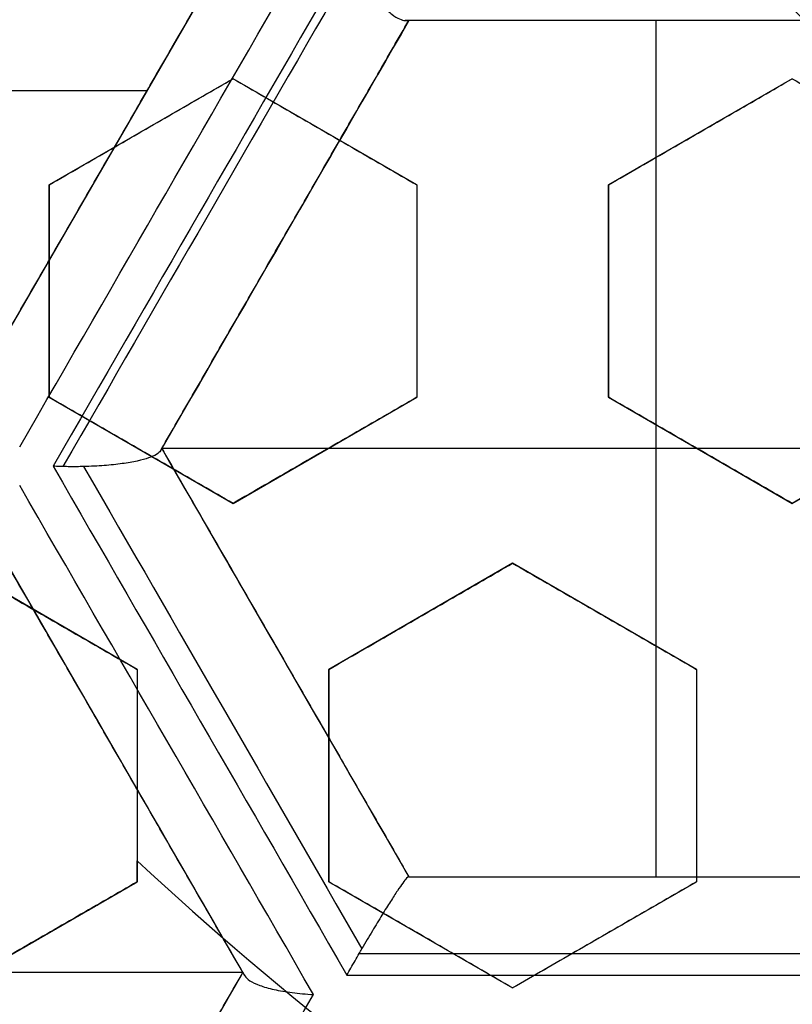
# Model space of a CAD drawing. Header units: centimetres. Extents: x -10 to 8.9, y -34.1 to -8.
# Tile 297 of 656: x -6.87 to -6.769, y -33.551 to -33.422. Entities that reach past the tile are written whole.
import ezdxf

# ---------------------------------------------------------------- set-up
doc = ezdxf.new("R2010")
doc.units = ezdxf.units.CM
doc.layers.add('Default', color=7, linetype='Continuous', true_color=0x000000)

msp = doc.modelspace()

# ---------------------------------------------------------------- linework, layer by layer
at = {"layer": 'Default'}
for p, q in [((-6.872951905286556, -33.46593455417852, -1.173423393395), (-6.840701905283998, -33.41007591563, -1.173423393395)), ((-6.819051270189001, -33.42257591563, -1.173723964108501), (-6.851301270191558, -33.47843455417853, -1.173723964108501)), ((-6.754551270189, -33.42257591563, -1.181881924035), (-6.819051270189, -33.42257591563, -1.181881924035)), ((-6.787039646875, -33.42257591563, -1.292529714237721), (-6.787039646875, -33.42257591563, -1.065)), ((-6.786801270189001, -33.42257591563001, -1.065), (-6.786801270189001, -33.53429319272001, -1.065)), ((-6.842000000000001, -33.43016660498, 0.2125785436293), (-6.865999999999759, -33.44402301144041, 0.2125785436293)), ((-6.818000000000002, -33.44402301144, 0.2193324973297), (-6.841999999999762, -33.43016660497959, 0.2193324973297)), ((-6.769, -33.43016660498, 0.2325956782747), (-6.792999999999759, -33.44402301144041, 0.2325956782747)), ((-6.853218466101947, -33.431755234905, -1.065), (-6.957185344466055, -33.431755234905, -1.065)), ((-6.853999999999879, -33.4370948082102, 0.1859756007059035), (-6.853999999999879, -33.4370948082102, 0.2391844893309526)), ((-6.829999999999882, -33.43709480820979, 0.1928125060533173), (-6.829999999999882, -33.43709480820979, 0.2460213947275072)), ((-6.78099999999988, -33.43709480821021, 0.205998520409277), (-6.78099999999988, -33.43709480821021, 0.2592074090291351)), ((-6.856998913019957, -33.43830316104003, -1.272078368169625), (-6.856998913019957, -33.43830316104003, -1.065)), ((-6.866, -33.44402301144, 0.20442682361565), (-6.866, -33.47173582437, 0.20442682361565)), ((-6.818000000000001, -33.44402301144, 0.2176248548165), (-6.818000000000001, -33.47173582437, 0.2176248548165)), ((-6.793000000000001, -33.44402301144, 0.22409247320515), (-6.793000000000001, -33.47173582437, 0.22409247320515)), ((-6.835256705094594, -33.45064455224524, -1.272742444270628), (-6.835256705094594, -33.45064455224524, -1.065)), ((-6.866, -33.457879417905, 0.2310839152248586), (-6.866, -33.457879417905, 0.1778750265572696)), ((-6.818000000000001, -33.457879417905, 0.1910706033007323), (-6.818000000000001, -33.457879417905, 0.2442794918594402)), ((-6.793000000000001, -33.457879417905, 0.2507447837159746), (-6.793000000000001, -33.457879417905, 0.1975358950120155)), ((-6.865999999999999, -33.47173582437, 0.20283498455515), (-6.842000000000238, -33.48559223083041, 0.20283498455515)), ((-6.842000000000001, -33.48559223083, 0.2092790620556), (-6.818000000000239, -33.47173582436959, 0.2092790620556)), ((-6.793, -33.47173582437, 0.2213469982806), (-6.769000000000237, -33.48559223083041, 0.2213469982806)), ((-6.769, -33.48559223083, 0.2268820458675), (-6.745000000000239, -33.47173582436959, 0.2268820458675)), ((-6.854000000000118, -33.47866402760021, 0.176307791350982), (-6.854000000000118, -33.47866402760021, 0.2295166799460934)), ((-6.722301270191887, -33.47843455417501, -1.065), (-6.851301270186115, -33.47843455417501, -1.065)), ((-6.851301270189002, -33.47843455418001, -1.1623369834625), (-6.819051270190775, -33.53429319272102, -1.1623369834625)), ((-6.83000000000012, -33.47866402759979, 0.1826801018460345), (-6.83000000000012, -33.47866402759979, 0.2358889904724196)), ((-6.781000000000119, -33.47866402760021, 0.1948370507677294), (-6.781000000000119, -33.47866402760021, 0.2480459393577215)), ((-6.840701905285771, -33.54679319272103, -1.161419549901), (-6.872951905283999, -33.49093455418, -1.161419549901)), ((-6.8545, -33.50724286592, 0.1941596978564), (-6.878499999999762, -33.49338645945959, 0.1941596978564)), ((-6.805500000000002, -33.49338645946, 0.20675380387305), (-6.829499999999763, -33.50724286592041, 0.20675380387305)), ((-6.781499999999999, -33.50724286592, 0.2123871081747), (-6.805499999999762, -33.49338645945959, 0.2123871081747)), ((-6.86649999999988, -33.50031466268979, 0.1676290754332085), (-6.86649999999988, -33.50031466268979, 0.220837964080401)), ((-6.817499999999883, -33.50031466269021, 0.1801575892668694), (-6.817499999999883, -33.50031466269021, 0.2333664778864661)), ((-6.793499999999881, -33.50031466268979, 0.1858714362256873), (-6.793499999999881, -33.50031466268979, 0.2390803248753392)), ((-6.835176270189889, -33.50636387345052, -1.256710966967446), (-6.835176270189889, -33.50636387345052, -1.065)), ((-6.854500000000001, -33.50724286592, 0.1923682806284), (-6.854500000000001, -33.53495567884, 0.1923682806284)), ((-6.8295, -33.50724286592, 0.1981756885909), (-6.8295, -33.53495567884, 0.1981756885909)), ((-6.7815, -33.50724286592, 0.2091516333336), (-6.7815, -33.53495567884, 0.2091516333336)), ((-6.856723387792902, -33.5190431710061, -1.254842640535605), (-6.856723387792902, -33.5190431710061, -1.065)), ((-6.854500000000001, -33.52109927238, 0.1654346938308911), (-6.854500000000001, -33.52109927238, 0.2186435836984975)), ((-6.8295, -33.52109927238, 0.2248164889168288), (-6.8295, -33.52109927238, 0.171607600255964)), ((-6.7815, -33.52109927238, 0.1825783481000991), (-6.7815, -33.52109927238, 0.235787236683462)), ((-6.819051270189, -33.53429319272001, -1.166056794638), (-6.754551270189, -33.53429319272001, -1.166056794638)), ((-6.7868118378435, -33.53429319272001, -1.260750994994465), (-6.7868118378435, -33.53429319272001, -1.065)), ((-6.878500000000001, -33.5488120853, 0.1887369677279), (-6.854500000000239, -33.53495567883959, 0.1887369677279)), ((-6.829500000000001, -33.53495567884, 0.1951392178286), (-6.805500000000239, -33.54881208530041, 0.1951392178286)), ((-6.805500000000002, -33.5488120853, 0.20048185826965), (-6.781500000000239, -33.53495567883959, 0.20048185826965)), ((-6.86650000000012, -33.54188388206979, 0.1625), (-6.86650000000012, -33.54188388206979, 0.210152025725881)), ((-6.817500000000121, -33.54188388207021, 0.1686142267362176), (-6.817500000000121, -33.54188388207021, 0.2218231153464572)), ((-6.793500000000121, -33.54188388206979, 0.1738914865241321), (-6.793500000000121, -33.54188388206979, 0.2271003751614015)), ((-6.840701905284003, -33.54679319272, -1.065), (-6.969701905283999, -33.54679319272, -1.065)), ((-6.872951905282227, -33.60265183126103, -1.1564270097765), (-6.840701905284, -33.54679319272, -1.1564270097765))]:
    msp.add_line(p, q, dxfattribs=at)
for centre, radius, start, end in [((-6.550000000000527, -33.20499999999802, -0.76), 0.774999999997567, 99.40564977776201, 224.0542772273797), ((-6.550000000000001, -33.20500000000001, 0.45), 0.6000000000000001, 90, 270), ((-6.550000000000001, -33.20500000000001, 0.17875), 0.6075000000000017, 180, 0), ((-6.550000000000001, -33.20500000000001, -1.230490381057), 0.6075000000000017, 180, 0), ((-6.550000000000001, -33.20500000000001, 0.1782088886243), 0.55, 180, 0), ((-6.550000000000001, -33.20500000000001, 0.195), 0.55, 180, 0), ((-6.54999999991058, -33.204999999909, 0.1625), 0.4469695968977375, 227.0582565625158, 237.066782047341)]:
    msp.add_arc(centre, radius, start, end, dxfattribs=at)
at = {"layer": 'Default', "extrusion": (0, 0, -1)}
for centre, radius, start, end in [((6.550000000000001, -33.20500000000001, -0.35), 0.6000000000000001, 270, 90), ((6.550000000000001, -33.20500000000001, -0.4), 0.6000000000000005, 270, 90), ((6.550000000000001, -33.20500000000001, -0.1625), 0.6075000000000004, 180, 0), ((6.550000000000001, -33.20500000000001, -0.195), 0.6075000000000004, 180, 0), ((6.550000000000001, -33.20500000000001, 1.220980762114), 0.6075, 180, 0), ((6.550000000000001, -33.20500000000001, 1.24), 0.6075000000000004, 180, 0), ((6.550000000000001, -33.20500000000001, -0.18660444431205), 0.5500000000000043, 180, 0), ((6.550000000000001, -33.20500000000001, -0.266443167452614), 0.3075783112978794, 281.1792190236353, 318.8207809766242)]:
    msp.add_arc(centre, radius, start, end, dxfattribs=at)
at = {"layer": 'Default', "extrusion": (1.442934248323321e-05, 0, 0.999999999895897)}
msp.add_arc((-6.54999489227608, -33.20500000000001, -0.5349840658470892), 0.7584473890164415, 180, 251.9723281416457, dxfattribs=at)
at = {"layer": 'Default', "extrusion": (1.379857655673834e-06, 1.228458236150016e-16, -0.9999999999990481)}
msp.add_arc((6.549999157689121, -33.20500000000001, 0.534870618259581), 0.7584484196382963, 180, 287.9998757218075, dxfattribs=at)
at = {"layer": 'Default', "extrusion": (0.8660254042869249, -0.4999999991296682, 3.188999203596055e-09)}
msp.add_arc((-32.03137354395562, -0.1450000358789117, 10.78081629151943), 1.181828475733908, 250.8268995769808, 254.1413767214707, dxfattribs=at)
at = {"layer": 'Default', "extrusion": (0.8660254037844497, -0.4999999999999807, 0)}
msp.add_arc((-32.03137353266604, -0.145, 10.78081632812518), 1.181828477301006, 250.8268995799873, 254.1413767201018, dxfattribs=at)
at = {"layer": 'Default', "extrusion": (0.8660254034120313, -0.5000000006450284, -2.35884047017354e-09)}
msp.add_arc((-32.03137352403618, -0.1449999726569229, 10.7896464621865), 1.191759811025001, 250.5656658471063, 254.4321450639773, dxfattribs=at)
at = {"layer": 'Default', "extrusion": (-0.8660254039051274, 0.499999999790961, -8.099997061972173e-10)}
msp.add_arc((32.03137353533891, -0.1450000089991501, -10.79468844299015), 1.192342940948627, 285.5600470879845, 289.4244477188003, dxfattribs=at)
at = {"layer": 'Default', "extrusion": (-0.8660254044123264, 0.4999999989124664, -3.567378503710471e-09)}
msp.add_arc((32.03137354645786, -0.1450000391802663, -10.79581628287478), 1.192406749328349, 285.5900384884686, 289.3929205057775, dxfattribs=at)
at = {"layer": 'Default', "extrusion": (-0.866025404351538, 0.4999999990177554, -3.643666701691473e-09)}
msp.add_arc((32.03137354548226, -0.1450000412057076, -10.80581628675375), 1.18240674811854, 285.8506632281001, 289.1445678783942, dxfattribs=at)
at = {"layer": 'Default', "extrusion": (-0.8660254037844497, 0.4999999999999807, 0)}
msp.add_arc((32.031373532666, -0.145, -10.80581632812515), 1.182406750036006, 285.8506632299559, 289.1445678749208, dxfattribs=at)
at = {"layer": 'Default', "extrusion": (-0.0001268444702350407, 0.9999999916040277, 2.65032980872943e-05)}
msp.add_arc((6.549000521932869, -0.1443503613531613, -33.42174468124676), 1.172742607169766, 280.3052712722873, 283.550028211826, dxfattribs=at)
at = {"layer": 'Default', "extrusion": (0, 1, 0)}
msp.add_arc((6.550000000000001, -0.145, -33.42257591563), 1.171756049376, 280.0535273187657, 283.2982842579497, dxfattribs=at)
at = {"layer": 'Default', "extrusion": (-0.8660956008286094, -0.4998783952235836, -1.462959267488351e-05)}
msp.add_arc((25.48982401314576, -0.1449123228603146, 22.66904645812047), 1.117361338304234, 274.1511495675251, 277.475857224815, dxfattribs=at)
at = {"layer": 'Default', "extrusion": (-0.8660254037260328, -0.5000000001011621, -9.661084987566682e-10)}
msp.add_arc((25.48137353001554, -0.1449999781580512, 22.68604387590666), 1.127393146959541, 274.1227677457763, 278.0428976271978, dxfattribs=at)
at = {"layer": 'Default', "extrusion": (-0.8660251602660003, -0.5000004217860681, 5.187311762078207e-08)}
msp.add_arc((25.48136264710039, -0.1450007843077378, 22.68263065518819), 1.12799856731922, 274.2239968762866, 277.9353037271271, dxfattribs=at)
at = {"layer": 'Default', "extrusion": (0.8660254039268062, 0.4999999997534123, -2.797783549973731e-09)}
msp.add_arc((-25.48137353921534, -0.14500006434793, -22.69108587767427), 1.125541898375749, 261.9437859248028, 265.8704395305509, dxfattribs=at)
at = {"layer": 'Default', "extrusion": (0.8660254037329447, 0.5000000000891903, 1.056956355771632e-09)}
msp.add_arc((-25.48137353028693, -0.1449999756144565, -22.6976182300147), 1.116162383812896, 262.2172383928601, 265.5775242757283, dxfattribs=at)
at = {"layer": 'Default', "extrusion": (-0.8660254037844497, -0.4999999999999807, 0)}
msp.add_arc((25.481373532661, -0.145, 22.67261822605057), 1.117998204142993, 277.7189825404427, 277.7441833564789, dxfattribs=at)
at = {"layer": 'Default', "extrusion": (0, -1, 0)}
for centre, radius, start, end in [((-6.544707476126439, -0.1450297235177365, 33.53429319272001), 1.141536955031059, 256.0935276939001, 259.4073259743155), ((-6.55000000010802, -0.1450000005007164, 33.54714439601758), 1.15019007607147, 256.0575922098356, 259.9635906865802)]:
    msp.add_arc(centre, radius, start, end, dxfattribs=at)
at = {"layer": 'Default', "extrusion": (2.937231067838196e-07, -0.9999999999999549, -6.235160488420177e-08)}
msp.add_arc((-6.550009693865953, -0.1449976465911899, 33.54429129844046), 1.150605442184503, 256.145365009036, 259.884039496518, dxfattribs=at)
at = {"layer": 'Default', "extrusion": (0.8660254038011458, -0.4999999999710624, 3.656130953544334e-12)}
msp.add_arc((-32.03137353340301, -0.1450000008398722, 10.84917496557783), 1.187888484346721, 244.7452061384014, 248.1891442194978, dxfattribs=at)
at = {"layer": 'Default', "extrusion": (0.8660254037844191, -0.5000000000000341, 0)}
msp.add_arc((-32.03137353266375, -0.145, 10.84917496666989), 1.187888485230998, 244.7476975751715, 248.1891442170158, dxfattribs=at)
at = {"layer": 'Default', "extrusion": (0.8660254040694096, -0.4999999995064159, 1.192253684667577e-09)}
msp.add_arc((-32.03137353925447, -0.1450000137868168, 10.85857949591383), 1.197870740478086, 244.4878757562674, 248.4887786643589, dxfattribs=at)
at = {"layer": 'Default'}
for points, knots in [([(-5.978241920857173, -32.65665960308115, -0.8200034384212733), (-5.982065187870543, -32.65267471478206, -0.8198957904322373), (-6.021688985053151, -32.61222557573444, -0.8187925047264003), (-6.1051399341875, -32.54333603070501, -0.81669332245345), (-6.244802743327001, -32.468174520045, -0.81343061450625), (-6.396707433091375, -32.42256752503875, -0.81016786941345), (-6.550005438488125, -32.40791523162, -0.8071806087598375), (-6.70330324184, -32.42256964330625, -0.80419334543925), (-6.8552073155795, -32.46817857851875, -0.80093060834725), (-6.994869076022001, -32.54334249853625, -0.7976678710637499), (-7.1136278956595, -32.64137979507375, -0.7946806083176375), (-7.211663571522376, -32.760139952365, -0.7916933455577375), (-7.286825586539, -32.89980273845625, -0.7884306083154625), (-7.332432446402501, -33.051707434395, -0.7851678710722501), (-7.347084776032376, -33.20500543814, -0.78218060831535), (-7.334328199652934, -33.33845015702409, -0.7795802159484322), (-7.3130589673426, -33.42019238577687, -0.7778563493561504), (-7.303112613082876, -33.4507094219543, -0.7771955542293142)], [9.33287491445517, 9.33287491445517, 9.33287491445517, 9.33287491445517, 9.508229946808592, 11.13105041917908, 12.75387089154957, 14.37669136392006, 15.99951183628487, 17.62233230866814, 19.24515278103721, 20.86797325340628, 22.49079372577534, 24.11361419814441, 25.73643467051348, 27.35925514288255, 28.98207561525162, 30.60489608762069, 31.59721843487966, 31.59721843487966, 31.59721843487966, 31.59721843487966]), ([(-7.106978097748, -33.74388811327, -0.7599999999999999), (-7.092222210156, -33.75913934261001, -0.7595840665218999), (-7.061456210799, -33.78842967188, -0.7587546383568), (-7.011855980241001, -33.8284314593, -0.7574640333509), (-6.959138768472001, -33.86422929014, -0.7561495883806), (-6.903661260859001, -33.8955805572, -0.7548164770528), (-6.845798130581, -33.92227348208, -0.7534746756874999), (-6.785940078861, -33.94412789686, -0.7521330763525), (-6.724491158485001, -33.96099638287, -0.7508004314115), (-6.661867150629, -33.97276520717, -0.7494871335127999), (-6.598488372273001, -33.97935553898, -0.7481967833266), (-6.534783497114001, -33.98072302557, -0.7469575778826), (-6.471175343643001, -33.97685787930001, -0.7456906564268), (-6.408099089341, -33.96778569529, -0.7443887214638), (-6.345979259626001, -33.95356760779, -0.7430648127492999), (-6.285235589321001, -33.93429948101, -0.7417267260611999), (-6.226278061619, -33.91011135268, -0.7403838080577), (-6.169504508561, -33.88116649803, -0.7390450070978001), (-6.115297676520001, -33.84765987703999, -0.7377194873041), (-6.064025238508, -33.80981942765, -0.7364157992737), (-6.01602695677, -33.76789486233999, -0.7351442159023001), (-5.971638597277, -33.72218061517, -0.7339075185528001), (-5.931146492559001, -33.67297253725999, -0.7326198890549), (-5.89482990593, -33.62060801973, -0.7313083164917), (-5.862932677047, -33.56543920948, -0.7299767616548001), (-5.835670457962, -33.50783861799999, -0.7286354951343), (-5.813227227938, -33.44819500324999, -0.7272933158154), (-5.795754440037, -33.38691081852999, -0.7259590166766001), (-5.783370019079, -33.32440000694, -0.7246429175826), (-5.776444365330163, -33.26360356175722, -0.7234004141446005), (-5.775000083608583, -33.22369004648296, -0.7226183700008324), (-5.77500001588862, -33.20499999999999, -0.7222512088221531)], [-30.59397759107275, -30.59397759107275, -30.59397759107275, -30.59397759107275, -29.95660305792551, -29.31922852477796, -28.68185399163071, -28.04447945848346, -27.40710492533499, -26.76973039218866, -26.13235585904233, -25.49498132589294, -24.85760679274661, -24.22023225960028, -23.5828577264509, -22.94548319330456, -22.30810866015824, -21.67073412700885, -21.03335959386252, -20.39598506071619, -19.7586105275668, -19.12123599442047, -18.48386146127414, -17.84648692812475, -17.20911239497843, -16.57173786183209, -15.93436332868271, -15.29698879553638, -14.65961426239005, -14.02223972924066, -13.38486519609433, -12.747490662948, -12.18619863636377, -12.18619863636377, -12.18619863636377, -12.18619863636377])]:
    msp.add_open_spline(points, degree=3, knots=knots, dxfattribs=at)
for points, degree in [([(-7.269642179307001, -32.81358746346, -0.82), (-7.279487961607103, -32.83327103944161, -0.8199999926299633), (-7.297511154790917, -32.87327300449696, -0.819999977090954), (-7.319640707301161, -32.93527934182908, -0.8199999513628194), (-7.336712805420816, -32.99891850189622, -0.8199999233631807), (-7.348607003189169, -33.06377393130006, -0.8199998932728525), (-7.355221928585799, -33.12938643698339, -0.8199998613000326), (-7.356527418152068, -33.19493271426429, -0.819999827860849), (-7.352600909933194, -33.2597045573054, -0.8199997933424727), (-7.343474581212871, -33.32349793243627, -0.819999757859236), (-7.329190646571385, -33.38652092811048, -0.8199997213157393), (-7.309617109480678, -33.44876686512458, -0.8199996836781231), (-7.284964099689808, -33.50924977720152, -0.8199996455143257), (-7.255558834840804, -33.56725719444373, -0.8199996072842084), (-7.221786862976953, -33.62225640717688, -0.819999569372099), (-7.183730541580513, -33.67428672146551, -0.8199995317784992), (-7.141344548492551, -33.7232884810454, -0.8199994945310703), (-7.09557043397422, -33.76828168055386, -0.8199994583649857), (-7.046466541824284, -33.80917938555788, -0.8199994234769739), (-6.994690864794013, -33.84552716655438, -0.8199993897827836), (-6.940255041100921, -33.87747145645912, -0.8199993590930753), (-6.883228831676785, -33.90493912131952, -0.8199993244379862), (-6.824213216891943, -33.9276263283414, -0.8199993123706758), (-6.76349442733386, -33.94542969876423, -0.8199992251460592), (-6.701581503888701, -33.95819754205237, -0.8199994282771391), (-6.659745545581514, -33.96331301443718, -0.819998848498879), (-6.638679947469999, -33.96504137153, -0.8199988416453)], 3), ([(-7.308450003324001, -33.20499956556, -0.5549157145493), (-7.308450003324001, -33.22490475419, -0.5544997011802), (-7.306880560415, -33.26469775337, -0.553665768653), (-7.299863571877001, -33.32389414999, -0.5524131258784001), (-7.288206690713, -33.38244357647, -0.5511466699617), (-7.271977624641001, -33.43990285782, -0.549878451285), (-7.251351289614, -33.49574009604, -0.5486153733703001), (-7.226440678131, -33.54976087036, -0.547370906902), (-7.197224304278, -33.60190734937, -0.5461333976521), (-7.164090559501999, -33.65145511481, -0.5448796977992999), (-7.127153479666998, -33.6982810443, -0.543635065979), (-7.086621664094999, -33.74209673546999, -0.5423988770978), (-7.042751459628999, -33.78260143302, -0.5411577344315), (-6.996098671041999, -33.81934273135, -0.5399058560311), (-6.946655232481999, -33.85237155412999, -0.5386425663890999), (-6.894703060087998, -33.88147155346, -0.537379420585), (-6.840537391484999, -33.90643018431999, -0.5361156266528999), (-6.803586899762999, -33.92007981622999, -0.5352955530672), (-6.784724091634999, -33.92621305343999, -0.5348861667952)], 3), ([(-6.784376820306, -33.92632328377, -0.6348712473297), (-6.764656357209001, -33.93273073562, -0.6344490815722), (-6.724689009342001, -33.94393729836, -0.633599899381), (-6.663491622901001, -33.95576836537, -0.6322885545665), (-6.601787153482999, -33.96253013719, -0.6309937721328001), (-6.539536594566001, -33.96422791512, -0.6297057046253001), (-6.477460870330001, -33.96082753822, -0.6284103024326), (-6.415679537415, -33.95232918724, -0.6270910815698), (-6.35486998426, -33.93879804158, -0.6257683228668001), (-6.295545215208, -33.9203893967, -0.6244478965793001), (-6.237984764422, -33.8972257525, -0.623144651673), (-6.182427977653, -33.86939923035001, -0.6218537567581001), (-6.129272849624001, -33.83707727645, -0.6205564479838), (-6.079027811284, -33.80058233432, -0.6192530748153), (-6.031826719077, -33.76000954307, -0.6179600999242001), (-5.988101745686, -33.71569057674, -0.6166713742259), (-5.948216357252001, -33.66802508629, -0.6153674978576), (-5.912278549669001, -33.61713143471, -0.6140446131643), (-5.880633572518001, -33.56345166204, -0.6127228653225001), (-5.853541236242, -33.50744909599, -0.6114034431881), (-5.831165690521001, -33.449566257, -0.6101072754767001), (-5.813524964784, -33.38977936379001, -0.6088150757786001), (-5.800887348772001, -33.32893727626, -0.6075112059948), (-5.793258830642, -33.26727865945, -0.6062112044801), (-5.791549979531, -33.22577288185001, -0.6053463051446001), (-5.791549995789, -33.20499985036, -0.6049143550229)], 3), ([(-6.872951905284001, -33.46593455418, -1.065), (-6.856826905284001, -33.43800523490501, -1.065), (-6.840701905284, -33.41007591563, -1.065)], 2), ([(-6.826466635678, -33.41541970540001, -1.293537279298), (-6.825999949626, -33.41616392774, -1.29342255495), (-6.825056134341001, -33.41757018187, -1.293026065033), (-6.82367414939, -33.41936649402, -1.292008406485), (-6.822376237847, -33.42080427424, -1.290638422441), (-6.821220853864, -33.421836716, -1.289008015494), (-6.820244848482, -33.42244872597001, -1.287199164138), (-6.819741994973, -33.42257591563, -1.285955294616), (-6.819528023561, -33.42257591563, -1.285336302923)], 3), ([(-6.851301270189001, -33.47843455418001, -1.065), (-6.835176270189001, -33.450505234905, -1.065), (-6.819051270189, -33.42257591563, -1.065)], 2), ([(-6.819528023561, -33.42257591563, -1.285336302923), (-6.819424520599, -33.42257591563, -1.285036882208), (-6.819250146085, -33.42257591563, -1.284423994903), (-6.819088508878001, -33.42257591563, -1.283458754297), (-6.819051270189, -33.42257591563, -1.282789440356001), (-6.819051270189, -33.42257591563, -1.282447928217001)], 3), ([(-6.819051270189, -33.42257591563, -1.065), (-6.819051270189, -33.42257591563, -1.1737239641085), (-6.819051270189, -33.42257591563, -1.282447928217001)], 2), ([(-6.754551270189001, -33.42257591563, -1.065), (-6.786801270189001, -33.42257591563, -1.065), (-6.819051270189, -33.42257591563, -1.065)], 2), ([(-6.866, -33.44402301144, 0.1809723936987), (-6.863281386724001, -33.44245341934, 0.1821061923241), (-6.857878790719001, -33.43933422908, 0.1843589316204), (-6.849878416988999, -33.43471521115, 0.1876935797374), (-6.844614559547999, -33.43167612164, 0.1898867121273), (-6.841999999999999, -33.43016660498, 0.1909758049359)], 3), ([(-6.866, -33.44402301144, 0.2341812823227), (-6.863282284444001, -33.44245393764, 0.2353147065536), (-6.857880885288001, -33.43933543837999, 0.2375669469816), (-6.849880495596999, -33.43471641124, 0.2409016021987), (-6.844615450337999, -33.43167663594, 0.2430952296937), (-6.841999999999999, -33.43016660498, 0.2441846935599)], 3), ([(-6.841999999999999, -33.43016660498, 0.2441846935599), (-6.841999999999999, -33.43016660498, 0.2175802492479), (-6.841999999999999, -33.43016660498, 0.1909758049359)], 2), ([(-6.841999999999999, -33.43016660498, 0.1909758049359), (-6.839328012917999, -33.43170927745, 0.1914030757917), (-6.833987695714, -33.43479251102, 0.1922329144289), (-6.825991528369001, -33.43940910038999, 0.1934013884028), (-6.82066307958, -33.44248548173, 0.1941294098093), (-6.818000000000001, -33.44402301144, 0.1944803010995)], 3), ([(-6.841999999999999, -33.43016660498, 0.2441846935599), (-6.839327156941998, -33.43170977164, 0.2446121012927), (-6.833985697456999, -33.43479366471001, 0.2454421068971), (-6.825989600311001, -33.43941021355, 0.2466105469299), (-6.820662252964, -33.44248595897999, 0.2473384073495), (-6.818000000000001, -33.44402301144, 0.2476891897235)], 3), ([(-6.793000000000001, -33.44402301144, 0.2011231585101), (-6.790236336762, -33.44242740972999, 0.2022475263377), (-6.784773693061, -33.43927355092, 0.204467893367), (-6.776774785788, -33.43465537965, 0.20771286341), (-6.771570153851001, -33.431650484, 0.2098199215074), (-6.769, -33.43016660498, 0.2108593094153)], 3), ([(-6.793000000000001, -33.44402301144, 0.254332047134), (-6.790238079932, -33.44242841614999, 0.2554557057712), (-6.784777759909, -33.43927589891, 0.2576751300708), (-6.776778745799, -33.43465766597, 0.2609201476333), (-6.771571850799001, -33.43165146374, 0.2630281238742), (-6.769, -33.43016660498, 0.2640681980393)], 3), ([(-6.769, -33.43016660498, 0.2640681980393), (-6.769, -33.43016660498, 0.2374637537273), (-6.769, -33.43016660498, 0.2108593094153)], 2), ([(-6.769, -33.43016660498, 0.2108593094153), (-6.766337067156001, -33.43170404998, 0.2111339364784), (-6.761008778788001, -33.4347803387, 0.2116525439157), (-6.753009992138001, -33.43939844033, 0.2123362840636), (-6.747670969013, -33.44248092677, 0.2127281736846), (-6.745000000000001, -33.44402301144, 0.2129078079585)], 3), ([(-6.769, -33.43016660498, 0.2640681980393), (-6.766336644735, -33.43170429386, 0.2643428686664), (-6.761007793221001, -33.43478090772, 0.2648615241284), (-6.753009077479, -33.43939896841, 0.2655452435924), (-6.747670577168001, -33.442481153, 0.265937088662), (-6.745000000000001, -33.44402301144, 0.2661166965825)], 3), ([(-6.866, -33.44402301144, 0.1809723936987), (-6.866, -33.44402301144, 0.2075768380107), (-6.866, -33.44402301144, 0.2341812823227)], 2), ([(-6.866, -33.47173582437, 0.1746723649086), (-6.866, -33.46859222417, 0.1754103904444), (-6.866, -33.46234806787, 0.1768610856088), (-6.866, -33.45311968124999, 0.1789590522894), (-6.866, -33.44704186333, 0.1803095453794), (-6.866, -33.44402301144, 0.1809723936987)], 3), ([(-6.866, -33.47173582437, 0.2278812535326), (-6.866, -33.46859016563, 0.2286197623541), (-6.866, -33.46234326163, 0.230071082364), (-6.866, -33.45311499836, 0.2321689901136), (-6.866, -33.44703985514, 0.2335188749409), (-6.866, -33.44402301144, 0.2341812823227)], 3), ([(-6.818000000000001, -33.44402301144, 0.2476891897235), (-6.818000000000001, -33.44402301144, 0.2210847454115), (-6.818000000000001, -33.44402301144, 0.1944803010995)], 2), ([(-6.818000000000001, -33.44402301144, 0.1944803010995), (-6.818000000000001, -33.44701087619, 0.1937564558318), (-6.818000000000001, -33.45304737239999, 0.192278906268), (-6.818000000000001, -33.46227198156, 0.1899757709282), (-6.818000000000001, -33.46855961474, 0.1883760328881), (-6.818000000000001, -33.47173582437, 0.1875605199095)], 3), ([(-6.818000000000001, -33.44402301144, 0.2476891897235), (-6.818000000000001, -33.44701349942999, 0.2469647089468), (-6.818000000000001, -33.45305348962, 0.2454862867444), (-6.818000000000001, -33.46227829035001, 0.2431830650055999), (-6.818000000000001, -33.46856231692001, 0.2415842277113), (-6.818000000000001, -33.47173582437, 0.2407694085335)], 3), ([(-6.793000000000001, -33.44402301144, 0.2011231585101), (-6.793000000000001, -33.44402301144, 0.22772760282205), (-6.793000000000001, -33.44402301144, 0.254332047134)], 2), ([(-6.793000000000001, -33.47173582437, 0.1938528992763), (-6.793000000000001, -33.46854195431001, 0.1947122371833), (-6.793000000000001, -33.46223078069, 0.1963962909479), (-6.793000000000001, -33.45300848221, 0.1988153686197), (-6.793000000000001, -33.44699421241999, 0.2003648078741), (-6.793000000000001, -33.44402301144, 0.2011231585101)], 3), ([(-6.793000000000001, -33.47173582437, 0.2470617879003), (-6.793000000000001, -33.46853889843, 0.247921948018), (-6.793000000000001, -33.46222364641, 0.2496070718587), (-6.793000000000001, -33.45300158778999, 0.2520260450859), (-6.793000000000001, -33.44699125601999, 0.2535744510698), (-6.793000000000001, -33.44402301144, 0.254332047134)], 3), ([(-6.866, -33.47173582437, 0.2278812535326), (-6.866, -33.47173582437, 0.2012768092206), (-6.866, -33.47173582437, 0.1746723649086)], 2), ([(-6.841999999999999, -33.48559223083, 0.1777887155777), (-6.844665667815, -33.48405320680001, 0.1774772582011), (-6.849997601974, -33.48097481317, 0.1768306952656), (-6.857995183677, -33.47635740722, 0.1757915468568), (-6.863331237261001, -33.47327663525, 0.175052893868), (-6.866, -33.47173582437, 0.1746723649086)], 3), ([(-6.841999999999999, -33.48559223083, 0.2309976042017), (-6.844666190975, -33.48405290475, 0.2306860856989), (-6.849998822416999, -33.48097410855, 0.2300394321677), (-6.857996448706, -33.47635667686, 0.2290002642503), (-6.863331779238, -33.47327632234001, 0.2282617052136), (-6.866, -33.47173582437, 0.2278812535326)], 3), ([(-6.818000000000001, -33.47173582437, 0.1875605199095), (-6.820586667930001, -33.47322923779, 0.186509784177), (-6.825813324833, -33.47624684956, 0.18438495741), (-6.833812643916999, -33.48086525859, 0.1811279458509), (-6.839253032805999, -33.48400626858, 0.1789095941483), (-6.841999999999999, -33.48559223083, 0.1777887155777)], 3), ([(-6.818000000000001, -33.47173582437, 0.2407694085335), (-6.820585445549, -33.47322853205, 0.2397191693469), (-6.825810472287, -33.47624520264, 0.2375950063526), (-6.833809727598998, -33.48086357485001, 0.2343380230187), (-6.839251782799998, -33.48400554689, 0.2321189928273), (-6.841999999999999, -33.48559223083, 0.2309976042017)], 3), ([(-6.818000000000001, -33.47173582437, 0.2407694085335), (-6.818000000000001, -33.47173582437, 0.2141649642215), (-6.818000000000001, -33.47173582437, 0.1875605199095)], 2), ([(-6.793000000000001, -33.47173582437, 0.2470617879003), (-6.793000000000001, -33.47173582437, 0.2204573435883), (-6.793000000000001, -33.47173582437, 0.1938528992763)], 2), ([(-6.769, -33.48559223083, 0.1956322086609), (-6.771670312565, -33.48405052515, 0.1954765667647), (-6.777008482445, -33.48096853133, 0.1951368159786), (-6.785007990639, -33.47635001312, 0.1945430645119), (-6.790336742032, -33.47327345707, 0.1940919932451), (-6.793000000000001, -33.47173582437, 0.1938528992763)], 3), ([(-6.769, -33.48559223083, 0.2488410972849), (-6.771670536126, -33.48405039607, 0.2486854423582), (-6.777009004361, -33.48096823, 0.2483456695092), (-6.785008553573, -33.47634968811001, 0.2477519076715), (-6.790336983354, -33.47327331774, 0.2473008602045), (-6.793000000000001, -33.47173582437, 0.2470617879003)], 3), ([(-6.745000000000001, -33.47173582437, 0.2049229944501), (-6.747548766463, -33.47320735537, 0.2039431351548), (-6.752724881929, -33.47619578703, 0.2019485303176), (-6.760721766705, -33.48081279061, 0.1988529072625), (-6.766214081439, -33.48398378, 0.1967175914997), (-6.769, -33.48559223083, 0.1956322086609)], 3), ([(-6.745000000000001, -33.47173582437, 0.2581318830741), (-6.747547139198, -33.47320641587, 0.2571526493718), (-6.752721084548, -33.47619359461, 0.2551588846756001), (-6.760717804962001, -33.48081050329, 0.2520633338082), (-6.766212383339, -33.4839827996, 0.2499271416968), (-6.769, -33.48559223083, 0.2488410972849)], 3), ([(-6.851462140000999, -33.47871318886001, -1.262012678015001), (-6.851556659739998, -33.47887690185, -1.262686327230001), (-6.851914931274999, -33.4792017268, -1.264011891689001), (-6.852933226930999, -33.47965539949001, -1.265829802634), (-6.854433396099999, -33.48006618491, -1.267438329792), (-6.856400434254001, -33.48041126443, -1.268743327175), (-6.858767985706, -33.4806640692, -1.269638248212), (-6.860562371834, -33.48075588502, -1.269901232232), (-6.861494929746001, -33.48077870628, -1.269934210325)], 3), ([(-6.851462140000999, -33.47871318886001, -1.262012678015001), (-6.851426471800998, -33.47865140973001, -1.261758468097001), (-6.851367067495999, -33.47854851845, -1.261246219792), (-6.851313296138, -33.47845538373, -1.260464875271), (-6.851301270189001, -33.47843455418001, -1.259938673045), (-6.851301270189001, -33.47843455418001, -1.259673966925)], 3), ([(-6.851301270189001, -33.47843455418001, -1.259673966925), (-6.851301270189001, -33.47843455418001, -1.1623369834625), (-6.851301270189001, -33.47843455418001, -1.065)], 2), ([(-6.851301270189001, -33.47843455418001, -1.065), (-6.835176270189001, -33.50636387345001, -1.065), (-6.819051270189, -33.53429319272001, -1.065)], 2), ([(-6.864201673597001, -33.48077870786, -1.26975399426), (-6.864344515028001, -33.48077521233, -1.269729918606), (-6.864629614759, -33.48076711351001, -1.269677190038), (-6.865055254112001, -33.48075163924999, -1.269584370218), (-6.865336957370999, -33.48073912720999, -1.269513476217), (-6.865477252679, -33.48073232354, -1.269475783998)], 3), ([(-6.861494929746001, -33.48077870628, -1.269934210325), (-6.861791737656, -33.48078596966, -1.269944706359), (-6.862389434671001, -33.4807957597, -1.269945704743), (-6.863295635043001, -33.48079587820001, -1.269885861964), (-6.863899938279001, -33.48078609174, -1.269804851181), (-6.864201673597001, -33.48077870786, -1.26975399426)], 3), ([(-6.841999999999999, -33.48559223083, 0.2309976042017), (-6.841999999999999, -33.48559223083, 0.2043931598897), (-6.841999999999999, -33.48559223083, 0.1777887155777)], 2), ([(-6.769, -33.48559223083, 0.2488410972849), (-6.769, -33.48559223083, 0.2222366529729), (-6.769, -33.48559223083, 0.1956322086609)], 2), ([(-6.840701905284, -33.54679319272, -1.065), (-6.856826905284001, -33.51886387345, -1.065), (-6.872951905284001, -33.49093455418, -1.065)], 2), ([(-6.8785, -33.49338645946, 0.166082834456), (-6.875832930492, -33.49492629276, 0.1664425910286), (-6.870499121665, -33.49800576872, 0.1671408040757), (-6.862500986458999, -33.50262349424, 0.1681228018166), (-6.857167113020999, -33.5057030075, 0.1687335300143), (-6.854499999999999, -33.50724286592, 0.1690276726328)], 3), ([(-6.8785, -33.49338645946, 0.21929172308), (-6.875832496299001, -33.49492654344, 0.2196515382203), (-6.870498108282, -33.4980063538, 0.2203498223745), (-6.862500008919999, -33.50262405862, 0.2213318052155), (-6.857166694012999, -33.50570324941, 0.2219424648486), (-6.854499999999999, -33.50724286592, 0.2222365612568)], 3), ([(-6.829499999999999, -33.50724286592, 0.1753485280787), (-6.826740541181, -33.50564969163, 0.1764561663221), (-6.821283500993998, -33.50249906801, 0.1786442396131), (-6.813284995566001, -33.49788112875, 0.1818441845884), (-6.808074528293, -33.49487286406, 0.1839238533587), (-6.805500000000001, -33.49338645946, 0.1849501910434)], 3), ([(-6.829499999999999, -33.50724286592, 0.2285574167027), (-6.826741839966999, -33.50565044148, 0.2296645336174), (-6.821286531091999, -33.50250081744, 0.2318519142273), (-6.813287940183, -33.49788282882, 0.2350518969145), (-6.808075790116, -33.49487359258, 0.237132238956), (-6.805500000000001, -33.49338645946, 0.2381590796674)], 3), ([(-6.805500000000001, -33.49338645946, 0.2381590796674), (-6.805500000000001, -33.49338645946, 0.2115546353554), (-6.805500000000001, -33.49338645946, 0.1849501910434)], 2), ([(-6.805500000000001, -33.49338645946, 0.1849501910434), (-6.802836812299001, -33.4949240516, 0.1851741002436), (-6.797508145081, -33.49800055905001, 0.1855963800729), (-6.789508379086, -33.5026192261, 0.186151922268), (-6.784170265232, -33.50570118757, 0.1864696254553), (-6.7815, -33.50724286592, 0.186615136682)], 3), ([(-6.805500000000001, -33.49338645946, 0.2381590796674), (-6.802836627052, -33.49492415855, 0.2383830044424), (-6.797507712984, -33.49800080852, 0.2388053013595), (-6.789507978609, -33.50261945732, 0.2393608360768), (-6.784170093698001, -33.50570128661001, 0.2396785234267), (-6.7815, -33.50724286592, 0.239824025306)], 3), ([(-6.854499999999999, -33.50724286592, 0.1690276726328), (-6.854499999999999, -33.50994436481, 0.1683349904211), (-6.854499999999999, -33.51539517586, 0.166928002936), (-6.854499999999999, -33.52370786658, 0.1647541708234), (-6.854499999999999, -33.52935437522, 0.1632589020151), (-6.854499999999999, -33.53220264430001, 0.1625)], 3), ([(-6.854499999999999, -33.50724286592, 0.1690276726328), (-6.854499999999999, -33.50724286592, 0.1956321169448), (-6.854499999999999, -33.50724286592, 0.2222365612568)], 2), ([(-6.854499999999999, -33.50724286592, 0.2222365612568), (-6.854499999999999, -33.51023523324, 0.2214692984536), (-6.854499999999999, -33.51627777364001, 0.2199084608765), (-6.854499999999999, -33.5255056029, 0.2174903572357), (-6.854499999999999, -33.53178538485, 0.2158219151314), (-6.854499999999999, -33.53495567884, 0.2149739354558)], 3), ([(-6.829499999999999, -33.50724286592, 0.1753485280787), (-6.829499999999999, -33.50724286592, 0.2019529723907), (-6.829499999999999, -33.50724286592, 0.2285574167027)], 2), ([(-6.829499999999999, -33.53495567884, 0.1677939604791), (-6.829499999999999, -33.5317702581, 0.1686786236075), (-6.829499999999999, -33.52547030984, 0.1704175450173), (-6.829499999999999, -33.5162440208, 0.1729323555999), (-6.829499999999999, -33.51022076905, 0.1745527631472), (-6.829499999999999, -33.50724286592, 0.1753485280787)], 3), ([(-6.829499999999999, -33.53495567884, 0.2210028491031), (-6.829499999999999, -33.53176814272, 0.2218880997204), (-6.829499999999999, -33.52546537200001, 0.2236277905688), (-6.829499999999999, -33.51623922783, 0.226142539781), (-6.829499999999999, -33.51021871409, 0.2277622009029), (-6.829499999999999, -33.50724286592, 0.2285574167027)], 3), ([(-6.7815, -33.50724286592, 0.239824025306), (-6.7815, -33.50724286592, 0.213219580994), (-6.7815, -33.50724286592, 0.186615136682)], 2), ([(-6.7815, -33.50724286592, 0.186615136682), (-6.7815, -33.5101852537, 0.1857649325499), (-6.7815, -33.51616113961, 0.1840290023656), (-6.7815, -33.52538346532, 0.1813219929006), (-6.7815, -33.53173303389, 0.1794394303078), (-6.7815, -33.53495567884, 0.1784792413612)], 3), ([(-6.7815, -33.50724286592, 0.239824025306), (-6.7815, -33.51018752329, 0.2389731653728), (-6.7815, -33.51616643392, 0.2372363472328), (-6.7815, -33.5253889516, 0.2345292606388), (-6.7815, -33.53173538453, 0.2326476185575), (-6.7815, -33.53495567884, 0.2316881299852)], 3), ([(-6.854499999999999, -33.53495567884, 0.1625), (-6.854499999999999, -33.53357916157, 0.1625), (-6.854499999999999, -33.53220264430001, 0.1625)], 2), ([(-6.81908268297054, -33.53429319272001, -1.25371083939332), (-6.819130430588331, -33.53429319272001, -1.254398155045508), (-6.819308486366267, -33.53443725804, -1.255746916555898), (-6.819797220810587, -33.53505341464, -1.25758877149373), (-6.820508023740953, -33.53607130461, -1.259241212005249), (-6.821417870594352, -33.53746261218, -1.260611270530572), (-6.822532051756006, -33.5392424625, -1.261647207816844), (-6.823789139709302, -33.54131977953, -1.262231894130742), (-6.824706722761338, -33.54288128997, -1.262276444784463), (-6.825173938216, -33.54368843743, -1.262197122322)], 3), ([(-6.819061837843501, -33.53429319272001, -1.253107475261), (-6.819061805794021, -33.53429319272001, -1.253174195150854), (-6.819063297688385, -33.53429319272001, -1.253307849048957), (-6.819070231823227, -33.53429319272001, -1.253509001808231), (-6.819078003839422, -33.53429319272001, -1.253643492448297), (-6.81908268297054, -33.53429319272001, -1.25371083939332)], 3), ([(-6.819061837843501, -33.53429319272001, -1.253107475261), (-6.81905655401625, -33.53429319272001, -1.1590537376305), (-6.819051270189, -33.53429319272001, -1.065)], 2), ([(-6.819051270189, -33.53429319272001, -1.065), (-6.786801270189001, -33.53429319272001, -1.065), (-6.754551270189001, -33.53429319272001, -1.065)], 2), ([(-6.8785, -33.54881208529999, 0.1625), (-6.866499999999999, -33.54188388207, 0.1625), (-6.854499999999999, -33.53495567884, 0.1625)], 2), ([(-6.854499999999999, -33.53495567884, 0.2149739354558), (-6.857087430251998, -33.53644953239, 0.2139356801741), (-6.862315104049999, -33.53946773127, 0.211836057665), (-6.870314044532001, -33.54408592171, 0.2086176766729), (-6.875753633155, -33.54722646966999, 0.2064253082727), (-6.8785, -33.54881208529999, 0.2053174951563)], 3), ([(-6.854499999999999, -33.53495567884, 0.2149739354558), (-6.854499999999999, -33.53495567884, 0.1887369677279), (-6.854499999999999, -33.53495567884, 0.1625)], 2), ([(-6.829499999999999, -33.53495567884, 0.2210028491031), (-6.829499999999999, -33.53495567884, 0.1943984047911), (-6.829499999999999, -33.53495567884, 0.1677939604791)], 2), ([(-6.805500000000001, -33.54881208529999, 0.1692755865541), (-6.808169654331, -33.54727075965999, 0.1691462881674), (-6.813506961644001, -33.54418926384, 0.1688638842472), (-6.821506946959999, -33.53957047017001, 0.168369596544), (-6.826836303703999, -33.53649356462, 0.1679935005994), (-6.829499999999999, -33.53495567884, 0.1677939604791)], 3), ([(-6.805500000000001, -33.54881208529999, 0.2224844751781), (-6.808169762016, -33.54727069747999, 0.2223551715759), (-6.813507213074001, -33.54418911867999, 0.2220727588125), (-6.821507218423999, -33.53957031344, 0.2215784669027), (-6.826836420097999, -33.53649349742, 0.2212023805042), (-6.829499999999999, -33.53495567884, 0.2210028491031)], 3), ([(-6.7815, -33.53495567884, 0.1784792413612), (-6.78406128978, -33.53643444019, 0.1775032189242), (-6.789254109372, -33.53943251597, 0.1755201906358), (-6.797251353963, -33.54404972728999, 0.1724534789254), (-6.802726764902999, -33.54721095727, 0.1703453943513), (-6.805500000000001, -33.54881208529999, 0.1692755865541)], 3), ([(-6.7815, -33.53495567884, 0.2316881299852), (-6.784060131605, -33.53643377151, 0.2307125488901), (-6.789251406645, -33.53943095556, 0.2287301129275), (-6.797248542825, -33.54404810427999, 0.2256634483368), (-6.802725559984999, -33.54721026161, 0.2235547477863), (-6.805500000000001, -33.54881208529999, 0.2224844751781)], 3), ([(-6.7815, -33.53495567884, 0.2316881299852), (-6.7815, -33.53495567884, 0.2050836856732), (-6.7815, -33.53495567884, 0.1784792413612)], 2), ([(-6.825523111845, -33.54429322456, -1.262129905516), (-6.825484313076, -33.54422577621, -1.262139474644), (-6.825406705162, -33.54409102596, -1.262157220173), (-6.825290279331, -33.54388937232, -1.26217961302), (-6.825212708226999, -33.54375534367, -1.2621917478), (-6.825173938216, -33.54368843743, -1.262197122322)], 3), ([(-6.827134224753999, -33.54714439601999, -1.261303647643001), (-6.826962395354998, -33.54683449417, -1.261441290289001), (-6.826612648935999, -33.54620782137, -1.261686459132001), (-6.826071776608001, -33.54525072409, -1.261963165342), (-6.825706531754, -33.54461208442, -1.262084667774), (-6.825523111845, -33.54429322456, -1.262129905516)], 3), ([(-6.872951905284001, -33.60265183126, -1.065), (-6.856826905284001, -33.57472251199, -1.065), (-6.840701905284, -33.54679319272, -1.065)], 2), ([(-6.840701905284, -33.54679319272, -1.247854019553), (-6.840701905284, -33.54679319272, -1.248219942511), (-6.840681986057, -33.54682769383, -1.248932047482), (-6.840596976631, -33.54697493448, -1.249943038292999), (-6.840506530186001, -33.54713159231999, -1.250574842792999), (-6.840453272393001, -33.54722383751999, -1.250880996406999)], 3), ([(-6.840701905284, -33.54679319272, -1.247854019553), (-6.840701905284, -33.54679319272, -1.1564270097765), (-6.840701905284, -33.54679319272, -1.065)], 2), ([(-6.840453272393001, -33.54722383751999, -1.250880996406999), (-6.840329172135, -33.54743878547, -1.251594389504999), (-6.839889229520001, -33.54787124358, -1.253041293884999), (-6.838607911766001, -33.54849141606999, -1.255155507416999), (-6.836718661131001, -33.54903243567, -1.257045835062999), (-6.834332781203, -33.54944416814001, -1.258540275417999), (-6.832476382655, -33.54961279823, -1.259203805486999), (-6.831500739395, -33.54966540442, -1.259433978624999)], 3), ([(-6.805500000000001, -33.54881208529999, 0.2224844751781), (-6.805500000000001, -33.54881208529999, 0.1958800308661), (-6.805500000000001, -33.54881208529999, 0.1692755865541)], 2)]:
    msp.add_open_spline(points, degree=degree, dxfattribs=at)

doc.saveas('drawing.dxf')
